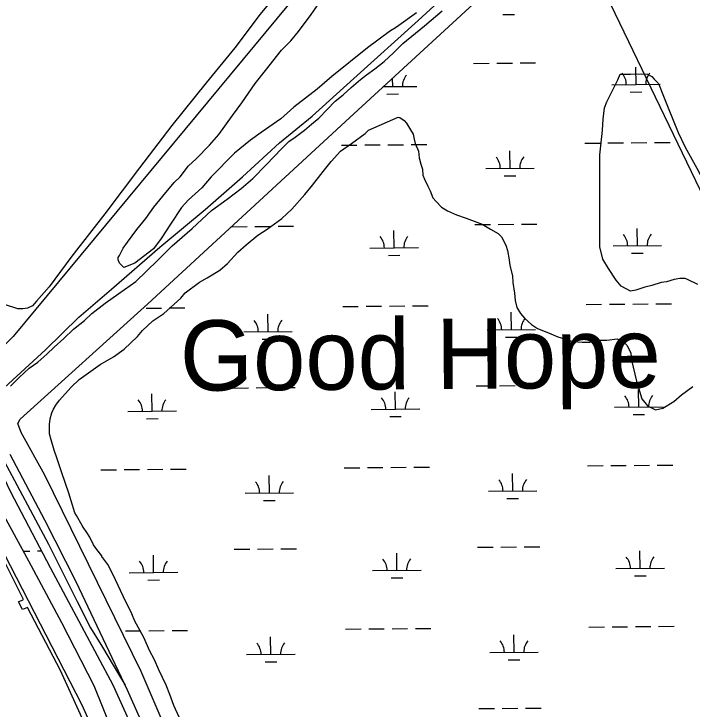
# Model space of a CAD drawing. Extents: x 3568792 to 3606828, y 529143 to 554785.
# Drawn here: x 3579503 to 3580902, y 542432 to 543866 of the extents above; entities that cross this region are included whole.
import ezdxf

# ---------------------------------------------------------------- set-up
doc = ezdxf.new("R2010")
doc.units = 0
for name, color, linetype in [('V-RAIL-TRAK', 7, 'Continuous'), ('V-SITE-OTLN', 7, 'Continuous'), ('V-SITE-VEGE', 7, 'Continuous'), ('V-TOPO-GNAM-IDEN', 7, 'Continuous'), ('V-TOPO-SHOR', 7, 'Continuous'), ('V-UTIL-LINE', 7, 'Continuous'), ('V-WETL-SWMP', 7, 'Continuous')]:
    doc.layers.add(name, color=color, linetype=linetype)

msp = doc.modelspace()

# ---------------------------------------------------------------- linework, layer by layer
at = {"layer": 'V-RAIL-TRAK'}
for points in [[(3579494.7, 542958), (3579566.2, 542822.8), (3579630.8, 542695.6), (3579686.9, 542578.4), (3579737.1, 542472.1), (3579797.7, 542335.9)], [(3579477.7, 542954.3), (3579574.8, 542772.3), (3579633.9, 542654.6), (3579661.4, 542600.1), (3579685.7, 542560.2), (3579718.7, 542504.3), (3579732.6, 542481.7)]]:
    msp.add_lwpolyline(points, dxfattribs=at)
at = {"layer": 'V-SITE-OTLN'}
msp.add_lwpolyline([(3579384.2, 545786.4), (3579538.3, 545657), (3579549.8, 545647.4), (3580635.2, 544735.3), (3580116.2, 543943), (3579501.6, 543200.6), (3579362.7, 543061.6), (3579330.4, 543039.8), (3578532.2, 542499.2), (3578292.2, 542336.7), (3578519.2, 542033.8), (3578546.1, 541997.9), (3577753.6, 541531.3), (3577722.7, 541563.5), (3577444.5, 541854.1), (3577305.5, 541999.2), (3577161, 542150.2), (3577019.9, 542441.1), (3576823.4, 542760.8)], dxfattribs=at)
at = {"layer": 'V-SITE-VEGE'}
for points in [[(3580333.4, 543868.6), (3580292.7, 543839.1), (3580278, 543830.1), (3580232.7, 543796.1), (3580159.1, 543737.3), (3580128.5, 543711.2), (3580080.9, 543673.9), (3580053.8, 543650.1), (3580013, 543621.8), (3579991.5, 543605.9), (3579958.6, 543578.8), (3579910, 543530.1), (3579890.7, 543507.5), (3579863.5, 543482.6), (3579848.8, 543466.7), (3579826.2, 543432.7), (3579806.9, 543403.3), (3579791.1, 543381.8), (3579752.6, 543352.4), (3579729.9, 543343.3), (3579720.9, 543352.4), (3579718.6, 543359.2), (3579718.6, 543363.7), (3579720.9, 543368.2), (3579728.8, 543382.9), (3579737.8, 543395.4), (3579757.1, 543421.4), (3579775.2, 543444.1), (3579792.2, 543467.8), (3579810.3, 543490.5), (3579834.1, 543518.8), (3579846.5, 543530.1), (3579863.5, 543552.7), (3579879.4, 543567.5), (3579906.6, 543595.8), (3579925.8, 543617.3), (3579954.1, 543656.9), (3579973.4, 543682.9), (3580000.6, 543722.6), (3580022.1, 543749.7), (3580054.9, 543791.6), (3580074.2, 543810.9), (3580090, 543830.1), (3580116.1, 543865.2), (3580130.8, 543885.6)], [(3580914.2, 543308.1), (3580892.7, 543318.2), (3580888.2, 543320.5), (3580876.8, 543320.5), (3580865.5, 543318.3), (3580849.7, 543313.7), (3580838.4, 543312.6), (3580819.1, 543305.8), (3580804.4, 543302.4), (3580786.3, 543296.8), (3580774.9, 543294.5), (3580755.7, 543304.7), (3580745.5, 543317.1), (3580729.7, 543340.9), (3580718.3, 543360.2), (3580711.6, 543386.2), (3580711.6, 543575.3), (3580713.8, 543594.5), (3580717.2, 543626.2), (3580718.4, 543648.9), (3580721.8, 543672.7), (3580726.3, 543685.1), (3580749, 543730.4), (3580753.5, 543741.7), (3580775, 543741.7), (3580798.8, 543742.8), (3580810.1, 543741.7), (3580819.2, 543737.2)], [(3580819.2, 543737.2), (3580823.7, 543731.5), (3580832.7, 543722.5), (3580842.9, 543696.4), (3580853.1, 543672.6), (3580873.5, 543621.7), (3580888.2, 543591.1), (3580912, 543548.1), (3580925.6, 543522), (3580942.5, 543493.7), (3580953.9, 543475.6), (3580964, 543453), (3580976.5, 543416.7), (3580984.4, 543387.3)], [(3580234.9, 543626.3), (3580296.1, 543653.5), (3580299.5, 543652.3), (3580308.5, 543646.7), (3580313, 543641), (3580321, 543627.4), (3580326.6, 543618.4), (3580328.9, 543608.2), (3580331.2, 543599.1), (3580337.9, 543583.3), (3580339.1, 543569.7), (3580342.5, 543556.1), (3580345.9, 543545.9), (3580347, 543533.4), (3580350.4, 543525.5), (3580357.2, 543510.8), (3580361.7, 543501.7), (3580367.4, 543487), (3580374.2, 543479.1), (3580385.5, 543467.8), (3580397.9, 543459.8), (3580416, 543451.9), (3580436.4, 543445.1), (3580469.3, 543432.7), (3580486.2, 543422.5), (3580502.1, 543413.4), (3580508.9, 543406.6), (3580517.9, 543389.6), (3580521.3, 543378.3), (3580524.7, 543359.1), (3580525.9, 543347.7), (3580531.5, 543326.2), (3580532.7, 543312.6), (3580536, 543290), (3580537.2, 543275.3), (3580540.6, 543260.6), (3580548.5, 543248.1), (3580556.4, 543239), (3580571.1, 543225.4), (3580583.6, 543217.5), (3580606.2, 543208.5), (3580625.5, 543200.5), (3580657.2, 543190.3), (3580675.3, 543189.2), (3580691.1, 543189.2), (3580710.4, 543193.7), (3580726.2, 543193.7), (3580747.8, 543196), (3580761.3, 543189.2), (3580768.1, 543182.4), (3580776.1, 543166.5), (3580777.2, 543151.8), (3580787.4, 543108.8), (3580798.7, 543072.6), (3580810, 543057.8), (3580827, 543049.9), (3580841.7, 543053.3), (3580864.4, 543066.9), (3580880.2, 543080.5), (3580904, 543097.5)], [(3579844.1, 542416), (3579832.8, 542439.8), (3579824.9, 542462.4), (3579817, 542481.7), (3579802.3, 542513.4), (3579793.2, 542533.8), (3579783, 542553), (3579771.7, 542579), (3579763.8, 542593.8), (3579752.5, 542614.1), (3579746.8, 542628.9), (3579728.7, 542665.1), (3579712.8, 542699.1), (3579708.3, 542709.3), (3579697, 542730.8), (3579686.8, 542744.4), (3579684.5, 542745.5), (3579684.5, 542748.9), (3579674.4, 542761.3), (3579667.6, 542771.5), (3579659.6, 542787.4), (3579654, 542796.4), (3579646.1, 542807.8), (3579643.8, 542811.2), (3579632.5, 542831.5), (3579629.1, 542837.2), (3579621.2, 542862.1), (3579616.6, 542878), (3579601.9, 542919.9), (3579591.7, 542950.4), (3579586.1, 542966.3), (3579580.4, 542987.8), (3579577, 543000.3), (3579577, 543019.5), (3579578.1, 543030.8), (3579581.5, 543043.3), (3579584.9, 543051.2), (3579589.5, 543059.1), (3579597.4, 543069.3), (3579621.2, 543096.5), (3579638.2, 543112.3), (3579666.5, 543132.7), (3579681.2, 543142.9), (3579708.4, 543158.8), (3579731, 543174.6), (3579758.2, 543200.6), (3579768.4, 543213.1), (3579789.9, 543233.5), (3579812.5, 543248.2), (3579847.7, 543279.9), (3579856.7, 543291.2), (3579886.2, 543312.7), (3579902, 543321.8), (3579928, 543337.6), (3579943.9, 543351.2), (3579965.4, 543375), (3579982.4, 543389.7), (3580006.2, 543410.1), (3580025.4, 543422.5), (3580056, 543444), (3580076.4, 543463.3), (3580103.6, 543493.8), (3580119.4, 543513.1), (3580140.9, 543541.4), (3580157.9, 543561.8), (3580177.2, 543583.3), (3580199.8, 543599.1), (3580228.1, 543619.5), (3580234.9, 543626.3)]]:
    msp.add_lwpolyline(points, dxfattribs=at)
at = {"layer": 'V-TOPO-SHOR'}
for points in [[(3579483.7, 543095.4), (3579568.3, 543173.6), (3579637.2, 543241.1), (3579704.4, 543298.6), (3579804.2, 543385), (3579897.5, 543462.7), (3579974.8, 543530.3), (3580051.1, 543600.6), (3580118.3, 543655.3), (3580204.2, 543733), (3580337.1, 543853), (3580459.9, 543966.1)], [(3580052, 543915.4), (3580011.3, 543865.5), (3579959.2, 543796.2), (3579899.8, 543723.8), (3579829.1, 543636.4), (3579762.1, 543548.5), (3579690.9, 543453.8), (3579623, 543366.4), (3579575.8, 543303.5), (3579549.6, 543274), (3579541.9, 543264.5), (3579531, 543259.5), (3579521.9, 543257.7), (3579511.5, 543258.2), (3579486.1, 543265.9)], [(3579496.1, 543098.6), (3579514, 543116.1), (3579534.7, 543135.4), (3579552.6, 543147.8), (3579571, 543164.8), (3579586.2, 543178.6), (3579606.4, 543196.5), (3579626.2, 543215.9), (3579648.7, 543233.8), (3579663.9, 543248.5), (3579691.5, 543269.6), (3579720, 543289.4), (3579755, 543314.2), (3579799.6, 543357.9), (3579829.5, 543388.2), (3579870.9, 543423.6), (3579910.9, 543460.9), (3579943, 543484.3), (3579972, 543506.4), (3579996.4, 543527.1), (3580024.4, 543555.6), (3580055.3, 543587.7), (3580070.4, 543602.9), (3580083.3, 543612.1), (3580102.6, 543626.4), (3580117.3, 543638.8), (3580132.5, 543651.2), (3580149.5, 543669.1), (3580165.6, 543686.1), (3580182.2, 543699.5), (3580198.7, 543714.2), (3580218.5, 543730.7), (3580230.9, 543740.4), (3580247.5, 543753.2), (3580266.8, 543767.9), (3580286.1, 543785.9), (3580305.4, 543805.2), (3580350, 543841.5), (3580386.8, 543872.8)]]:
    msp.add_lwpolyline(points, dxfattribs=at)
at = {"layer": 'V-UTIL-LINE'}
for points in [[(3578189.8, 544529.6), (3578228.2, 544498), (3578342.1, 544392.7), (3578565.7, 544169), (3578775.2, 543941.2), (3579032.6, 543621.3), (3579232.5, 543334.8), (3579413.3, 543045.5), (3579475.7, 542932.5), (3579407.8, 542897), (3579483.4, 542752.5), (3579643.2, 542441.4), (3579761.6, 542177.1)], [(3580613.7, 544136.9), (3580964.8, 543407.4), (3581516.1, 542211), (3581921.3, 541354.1), (3582238.9, 540665.3), (3582616.2, 539901), (3582941.5, 539167.7), (3583265.6, 538481.9), (3583288.7, 538443.2), (3583363.9, 538253.6), (3583745.1, 537485.2), (3584083.5, 536767.4), (3584210.8, 536519), (3584467.6, 535947.4)], [(3579733.4, 542216.8), (3579599.1, 542512.4), (3579531.2, 542641.8), (3579520.7, 542637.7), (3579513, 542653.7), (3579523, 542658.7), (3579463.8, 542775.3)]]:
    msp.add_lwpolyline(points, dxfattribs=at)
at = {"layer": 'V-WETL-SWMP'}
for p, q in [((3580511.9, 543864.8), (3580535.9, 543865)), ((3580451.4, 543764.3), (3580483.4, 543764.5)), ((3580499.4, 543764.7), (3580531.4, 543764.9)), ((3580547.3, 543765.1), (3580579.3, 543765.3)), ((3580786.6, 543720.7), (3580786.3, 543756.7)), ((3580284.7, 543716.4), (3580284.5, 543734)), ((3580736.6, 543720.2), (3580836.6, 543721.1)), ((3580265.2, 543716.3), (3580334.7, 543716.8)), ((3580774.7, 543705.1), (3580798.7, 543705.3)), ((3580272.8, 543700.9), (3580296.8, 543701.1)), ((3580178.9, 543595.5), (3580210.9, 543595.7)), ((3580226.9, 543595.9), (3580258.9, 543596.1)), ((3580274.9, 543596.3), (3580306.9, 543596.5)), ((3580322.9, 543596.7), (3580354.9, 543596.9)), ((3580680.7, 543599.7), (3580712.7, 543600)), ((3580728.7, 543600.1), (3580760.7, 543600.4)), ((3580776.7, 543600.5), (3580808.7, 543600.8)), ((3580824.7, 543600.9), (3580856.7, 543601.2)), ((3580526.6, 543547.6), (3580526.3, 543583.6)), ((3580476.6, 543547.2), (3580576.6, 543548.1)), ((3580514.7, 543532.1), (3580538.7, 543532.3)), ((3580454.2, 543431.6), (3580486.2, 543431.9)), ((3580502.2, 543432), (3580534.2, 543432.3)), ((3580550.2, 543432.4), (3580582.2, 543432.7)), ((3579952.3, 543427.4), (3579984.3, 543427.6)), ((3580000.3, 543427.8), (3580032.3, 543428)), ((3580048.3, 543428.2), (3580080.3, 543428.4)), ((3580287.5, 543383.8), (3580287.2, 543419.8)), ((3580789.4, 543388), (3580789.1, 543424)), ((3580739.4, 543387.6), (3580839.4, 543388.4)), ((3580237.5, 543383.3), (3580337.5, 543384.2)), ((3580275.6, 543368.2), (3580299.6, 543368.4)), ((3580777.5, 543372.5), (3580801.5, 543372.7)), ((3579775.8, 543259.4), (3579807.8, 543259.6)), ((3579823.8, 543259.8), (3579855.8, 543260)), ((3580181.7, 543262.8), (3580213.7, 543263.1)), ((3580229.7, 543263.2), (3580261.7, 543263.5)), ((3580277.7, 543263.6), (3580309.7, 543263.9)), ((3580325.7, 543264), (3580357.7, 543264.3)), ((3580683.6, 543267), (3580715.6, 543267.3)), ((3580731.6, 543267.4), (3580763.6, 543267.7)), ((3580779.6, 543267.8), (3580811.6, 543268.1)), ((3580827.6, 543268.2), (3580859.6, 543268.5)), ((3580027.5, 543210.7), (3580027.2, 543246.7)), ((3580529.4, 543215), (3580529.1, 543251)), ((3580479.4, 543214.6), (3580579.4, 543215.4)), ((3579977.5, 543210.3), (3580077.5, 543211.2)), ((3580015.6, 543195.2), (3580039.6, 543195.4)), ((3580517.5, 543199.4), (3580541.5, 543199.7)), ((3579955.1, 543094.7), (3579987.1, 543095)), ((3580003.1, 543095.1), (3580035.1, 543095.4)), ((3580051.1, 543095.5), (3580083.1, 543095.8)), ((3580290.3, 543051.1), (3580290, 543087.1)), ((3580457, 543098.9), (3580489, 543099.2)), ((3580505, 543099.3), (3580537, 543099.6)), ((3580553, 543099.7), (3580585, 543100)), ((3580792.2, 543055.3), (3580791.9, 543091.3)), ((3579788.4, 543046.9), (3579788.1, 543082.9)), ((3579738.4, 543046.4), (3579838.4, 543047.3)), ((3580240.3, 543050.7), (3580340.3, 543051.5)), ((3580742.2, 543054.9), (3580842.2, 543055.8)), ((3579776.5, 543031.3), (3579800.5, 543031.5)), ((3580278.4, 543035.6), (3580302.4, 543035.8)), ((3580780.3, 543039.8), (3580804.3, 543040)), ((3580184.5, 542930.1), (3580216.5, 542930.4)), ((3580232.5, 542930.5), (3580264.5, 542930.8)), ((3580280.5, 542930.9), (3580312.5, 542931.2)), ((3580328.5, 542931.3), (3580360.5, 542931.6)), ((3580686.4, 542934.4), (3580718.4, 542934.6)), ((3580734.4, 542934.8), (3580766.4, 542935)), ((3580782.4, 542935.2), (3580814.4, 542935.4)), ((3580830.4, 542935.6), (3580862.4, 542935.8)), ((3579682.6, 542925.9), (3579714.6, 542926.2)), ((3579730.6, 542926.3), (3579762.6, 542926.6)), ((3579778.6, 542926.7), (3579810.6, 542927)), ((3579826.6, 542927.1), (3579858.6, 542927.4)), ((3580030.3, 542878.1), (3580030, 542914.1)), ((3580532.2, 542882.3), (3580531.9, 542918.3)), ((3579980.3, 542877.7), (3580080.3, 542878.5)), ((3580482.2, 542881.9), (3580582.2, 542882.7)), ((3580018.4, 542862.6), (3580042.4, 542862.8)), ((3580520.3, 542866.8), (3580544.3, 542867)), ((3579522.5, 542758.4), (3579536.2, 542758.5)), ((3579552.2, 542758.6), (3579559.9, 542758.7)), ((3579957.9, 542762), (3579989.9, 542762.3)), ((3580005.9, 542762.4), (3580037.9, 542762.7)), ((3580053.9, 542762.8), (3580085.9, 542763.1)), ((3580459.8, 542766.3), (3580491.8, 542766.5)), ((3580507.8, 542766.7), (3580539.8, 542766.9)), ((3580555.8, 542767.1), (3580587.8, 542767.4)), ((3580795, 542722.7), (3580794.7, 542758.7)), ((3579791.2, 542714.2), (3579790.9, 542750.2)), ((3580293.1, 542718.4), (3580292.8, 542754.4)), ((3579741.2, 542713.8), (3579841.2, 542714.6)), ((3580243.1, 542718), (3580343.1, 542718.9)), ((3580745, 542722.2), (3580845, 542723.1)), ((3579779.3, 542698.7), (3579803.3, 542698.9)), ((3580281.2, 542702.9), (3580305.2, 542703.1)), ((3580783.1, 542707.1), (3580807.1, 542707.3)), ((3580283.3, 542598.3), (3580315.3, 542598.5)), ((3580331.3, 542598.7), (3580363.3, 542599)), ((3580689.2, 542601.7), (3580721.2, 542602)), ((3580737.2, 542602.1), (3580769.2, 542602.4)), ((3580785.2, 542602.5), (3580817.2, 542602.8)), ((3580833.2, 542602.9), (3580865.2, 542603.2)), ((3579733.4, 542593.6), (3579765.4, 542593.9)), ((3579781.4, 542594), (3579813.4, 542594.3)), ((3579829.4, 542594.4), (3579861.4, 542594.7)), ((3580187.3, 542597.5), (3580219.3, 542597.7)), ((3580235.3, 542597.9), (3580267.3, 542598.1)), ((3580535, 542549.7), (3580534.7, 542585.7)), ((3580033.1, 542545.4), (3580032.8, 542581.4)), ((3579983.1, 542545), (3580083.1, 542545.8)), ((3580485, 542549.2), (3580585, 542550.1)), ((3580021.3, 542529.9), (3580045.3, 542530.1)), ((3580523.1, 542534.1), (3580547.1, 542534.3)), ((3580462.6, 542433.6), (3580494.6, 542433.9)), ((3580510.6, 542434), (3580542.6, 542434.3)), ((3580558.6, 542434.4), (3580590.6, 542434.7))]:
    msp.add_line(p, q, dxfattribs=at)
for points in [[(3579889.6, 542221.4), (3579765.7, 542510.2), (3579567.2, 542914.8), (3579518, 543003.2), (3579511.6, 543021.4), (3579516.2, 543030.5), (3579779.5, 543268.2), (3580204.1, 543659.9), (3580484.8, 543918.6), (3580803.7, 544212.8), (3581026, 544425.1)], [(3579724.4, 542342.4), (3579668.8, 542480.5), (3579601.9, 542610.3), (3579534, 542737.4), (3579448, 542894.1), (3579447.5, 542901.4), (3579449.3, 542908.2), (3579453.4, 542913.3), (3579459.8, 542916.9), (3579468.9, 542916.9), (3579482.6, 542909.1), (3579496.2, 542880.4), (3579577.8, 542724.6), (3579707.1, 542482.3), (3579794.5, 542289.1)]]:
    msp.add_lwpolyline(points, dxfattribs=at)
for centre, start, end in [((3580339.9, 543717.4), 139.7115, 181.2552), ((3580731.3, 543720.7), 359.7115, 41.2552), ((3580841.8, 543721.6), 139.7115, 181.2552), ((3580471.3, 543547.7), 359.7115, 41.2552), ((3580581.8, 543548.6), 139.7115, 181.2552), ((3580232.2, 543383.8), 359.7115, 41.2552), ((3580342.7, 543384.7), 139.7115, 181.2552), ((3580734.1, 543388), 359.7115, 41.2552), ((3580844.6, 543388.9), 139.7115, 181.2552), ((3579972.3, 543210.8), 359.7115, 41.2552), ((3580082.7, 543211.7), 139.7115, 181.2552), ((3580474.2, 543215), 359.7115, 41.2552), ((3580584.6, 543215.9), 139.7115, 181.2552), ((3580235.1, 543051.1), 359.7115, 41.2552), ((3580345.5, 543052), 139.7115, 181.2552), ((3580736.9, 543055.3), 359.7115, 41.2552), ((3580847.4, 543056.3), 139.7115, 181.2552), ((3579733.2, 543046.9), 359.7115, 41.2552), ((3579843.6, 543047.8), 139.7115, 181.2552), ((3579975.1, 542878.1), 359.7115, 41.2552), ((3580085.6, 542879), 139.7115, 181.2552), ((3580477, 542882.3), 359.7115, 41.2552), ((3580587.4, 542883.3), 139.7115, 181.2552), ((3580348.3, 542719.4), 139.7115, 181.2552), ((3580739.8, 542722.7), 359.7115, 41.2552), ((3580850.2, 542723.6), 139.7115, 181.2552), ((3579736, 542714.2), 359.7115, 41.2552), ((3579846.5, 542715.1), 139.7115, 181.2552), ((3580237.9, 542718.4), 359.7115, 41.2552), ((3580479.8, 542549.7), 359.7115, 41.2552), ((3580590.2, 542550.6), 139.7115, 181.2552), ((3579977.9, 542545.4), 359.7115, 41.2552), ((3580088.4, 542546.4), 139.7115, 181.2552)]:
    msp.add_arc(centre, 35.2, start, end, dxfattribs=at)

# ---------------------------------------------------------------- texts
at = {"layer": 'V-TOPO-GNAM-IDEN'}
msp.add_text('Good Hope', height=145, rotation=0.3783, dxfattribs=at).set_placement((3579846.2, 543089))

doc.saveas('drawing.dxf')
